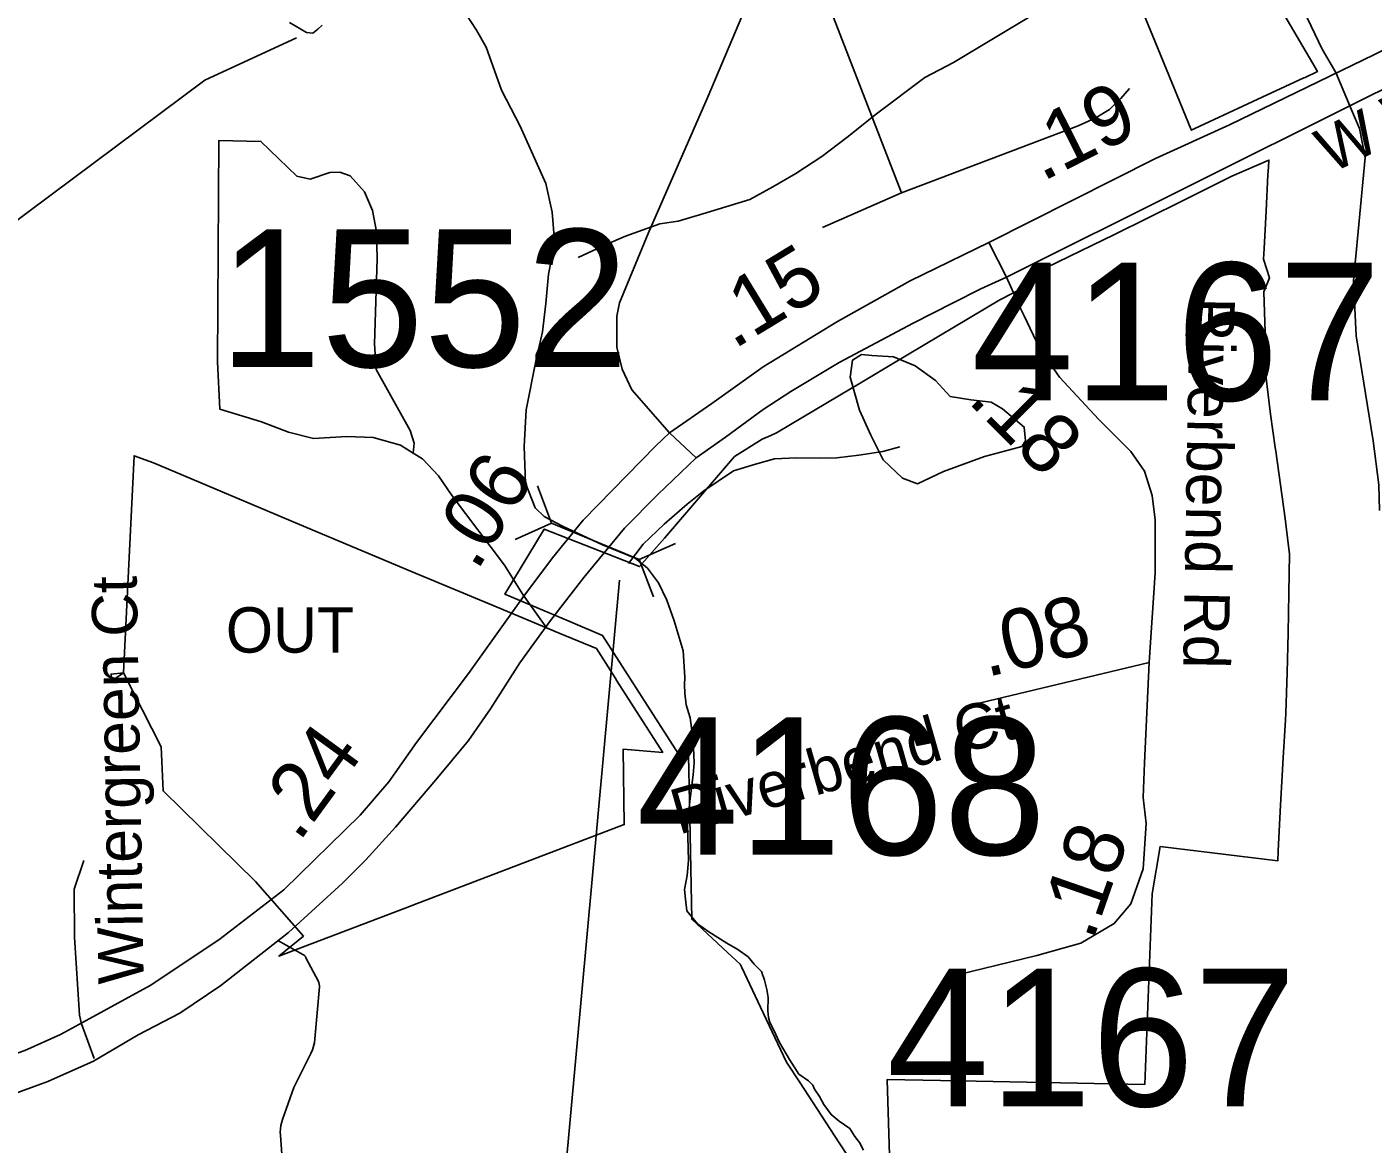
# Model space of a CAD drawing. Extents: x 1662474 to 1856135, y 779280 to 917889.
# Drawn here: x 1719194 to 1722010, y 832525 to 834863 of the extents above; entities that cross this region are included whole.
import ezdxf

# ---------------------------------------------------------------- set-up
doc = ezdxf.new("R2010")
doc.units = 0
for name, color, linetype in [('Cogo Default Point CELL', 7, 'Continuous'), ('Default', 7, 'Continuous'), ('Exist Boundary Political City Limit New Hole', 7, 'Continuous'), ('Exist Hydrographic Creek Single Shore', 7, 'Continuous'), ('Exist Hydrographic Misc Water Feature', 7, 'Continuous'), ('Exist Hydrographic Pond Under 1500 Sq Ft', 7, 'Continuous'), ('Exist Road Non-System Type 51', 7, 'Continuous'), ('Exist Road Non-System Type 51 Label', 7, 'Continuous'), ('Exist Road Secondary Mileage Tenths English Label', 7, 'Continuous'), ('Exist Road Secondary Structure Culvert CELL', 7, 'Continuous'), ('Exist Road Secondary Type 51 Attributed', 7, 'Continuous'), ('Exist Road Secondary Type 51 Divided Attributed', 7, 'Continuous'), ('Exist Road Secondary Type 51 Label', 7, 'Continuous'), ('Exist Vertical Profile Horizontal Axis Label Major', 7, 'Continuous'), ('Map Preparation Boundary City Limit Buffer Line', 7, 'Continuous'), ('Prop DGN Element Guardrail', 7, 'Continuous')]:
    doc.layers.add(name, color=color, linetype=linetype)

msp = doc.modelspace()

# ---------------------------------------------------------------- linework, layer by layer
at = {"layer": 'Default'}
msp.add_lwpolyline([(1719396.6, 833511.2), (1719370.4, 833508.5), (1719372.1, 833494), (1719396.6, 833511.2)], dxfattribs=at)
at = {"layer": 'Exist Boundary Political City Limit New Hole'}
for points in [[(1721549.1, 834843.7), (1721628.5, 834649.2), (1721629.6, 834646.6), (1721637.5, 834650.2), (1721748, 834701.5), (1721758.6, 834706.4), (1721865.2, 834755.9), (1721867.9, 834757.1), (1721893.6, 834769.4), (1721877, 834797.8), (1721750.8, 835013.5), (1721633.4, 835000.8), (1721593.6, 834996.4), (1721495, 834985.7), (1721491.2, 834985.2), (1721493.8, 834979.1), (1721549.1, 834843.7)], [(1721002.6, 832367), (1720993.9, 832659.4), (1720993.9, 832660.1), (1721179.9, 832656.6), (1721532.4, 832649.9), (1721548.1, 833048.5), (1721564.4, 833147.5), (1721810.8, 833117.9), (1721811.6, 833138.4), (1721816.1, 833234.2), (1721822, 833333.4), (1721826.9, 833412.6), (1721827.8, 833426.9), (1721830.2, 833512.1), (1721832.5, 833593.9), (1721833.9, 833677.5), (1721835.4, 833759.8), (1721833.4, 833775.9), (1721825.9, 833833.7), (1721816.6, 833904.2), (1721806.6, 833975), (1721805.4, 833982.5), (1721795.6, 834052.5), (1721785.8, 834133.2), (1721785.5, 834149.5), (1721784.1, 834223.8), (1721781.8, 834308.6), (1721793.1, 834337.6), (1721780.6, 834376.9), (1721781.9, 834398.8), (1721786.2, 834478.2), (1721790.2, 834553.5), (1721791.1, 834569.6), (1721792, 834584.2), (1721714.9, 834550.2)], [(1721714.9, 834550.2), (1721610.2, 834498.2), (1721468.9, 834428.7), (1721302.8, 834347.7), (1721306, 834340.4), (1721309.4, 834332.9), (1721229.4, 834291.4), (1721006.8, 834158.9), (1720993.2, 834150.9), (1720926.5, 834111.2), (1720920.1, 834107.4), (1720762.5, 834013.4), (1720750.1, 834007.9), (1720732.5, 833999.8), (1720674.1, 833963.5), (1720527.8, 833792.9), (1720475.9, 833733.4), (1720276.5, 833812), (1720194.2, 833675.4), (1720326.1, 833619.8), (1720398.5, 833589.5), (1720556.4, 833342.2), (1720576.9, 833340.7), (1720578.1, 833340.6), (1720578.1, 833337.2), (1720580.1, 833242.2), (1720584.9, 832995.4), (1720660.6, 832925.4), (1720686.2, 832901.7), (1720689.6, 832894.6), (1720728.8, 832811.7), (1720747.1, 832772.7), (1720783.1, 832696.4), (1720811.4, 832653.1), (1720883, 832543.2), (1720934.4, 832464.6)], [(1719396.6, 833511.2), (1719474.8, 833355.9), (1719479.1, 833264), (1719672.1, 833074.7), (1719772.6, 832960), (1719721.5, 832918.1), (1720000, 833024.2), (1720001.6, 833024.8), (1720443.8, 833193.4), (1720441.8, 833351.6), (1720524.4, 833344.4), (1720428.5, 833494.5), (1720424.6, 833500.7), (1720385.5, 833561.8), (1720307.5, 833594.2), (1720177.9, 833648.7), (1720000, 833722.2), (1719777.4, 833816.2), (1719458.8, 833950.8), (1719418.5, 833965.4), (1719396.6, 833511.2)]]:
    msp.add_lwpolyline(points, dxfattribs=at)
at = {"layer": 'Exist Hydrographic Creek Single Shore'}
for points in [[(1720110.9, 834892.2), (1720134.8, 834856.2), (1720155.2, 834820.1), (1720186.8, 834730.6), (1720225.9, 834654.9), (1720279.6, 834535), (1720293.2, 834474.9), (1720297.8, 834414.8), (1720293.5, 834386.7), (1720285.1, 834345.5), (1720279.6, 834284.1), (1720272.9, 834224.8), (1720258.9, 834163.4), (1720238.5, 834061.2), (1720234.5, 833984.9), (1720236.9, 833907.7), (1720257.1, 833856.2), (1720276, 833838.2), (1720314.5, 833818.2), (1720398.5, 833778.9), (1720466.8, 833751.3), (1720492.2, 833729.8), (1720515.4, 833699.1), (1720533.1, 833663.1), (1720548.4, 833620.1)], [(1719743.8, 834871.8), (1719778.9, 834850.8), (1719792.2, 834849.7), (1719802.8, 834858.1), (1719811.6, 834866.2)], [(1720548.4, 833620.1), (1720567.2, 833557.1), (1720570.2, 833501.9), (1720569.6, 833485.7), (1720570.2, 833468.4)], [(1720570.2, 833468.4), (1720572.9, 833443.9), (1720581.5, 833416.9), (1720588, 833369.9), (1720590.1, 833322.9), (1720587.8, 833297.5), (1720581, 833242.4), (1720575.8, 833193.3), (1720578.4, 833118.5), (1720575.5, 833087.2), (1720569.6, 833057.3), (1720572, 833037.1), (1720574.9, 833013.2), (1720597, 832985.9), (1720620.4, 832969.1), (1720658.6, 832945.2), (1720681.5, 832932.1), (1720703.2, 832916.4), (1720715.6, 832901.4), (1720730.5, 832885.7), (1720736.9, 832868.1), (1720742.1, 832848.4), (1720745, 832831.6), (1720744, 832803.8), (1720745.2, 832790.1), (1720748.4, 832779.1), (1720756.8, 832763.6), (1720768.6, 832737.4), (1720789.6, 832701.9), (1720808.8, 832671.5), (1720828.8, 832657.1), (1720837.9, 832648.2), (1720841.9, 832639.8), (1720852.1, 832624.6), (1720861.2, 832608), (1720876.2, 832586.5), (1720893, 832572.8), (1720915.6, 832557.4), (1720926.1, 832541.1), (1720935.8, 832528.2), (1720944.2, 832511.9)]]:
    msp.add_lwpolyline(points, dxfattribs=at)
at = {"layer": 'Exist Hydrographic Misc Water Feature'}
for points in [[(1721389.3, 834943.4), (1721198.4, 834828.3), (1721132.1, 834788.6), (1721072.1, 834757), (1720971.6, 834681.1), (1720909.5, 834631.5), (1720857.2, 834591.6), (1720802.8, 834555.7), (1720754.6, 834528), (1720706.7, 834501.8), (1720656.4, 834486.5), (1720608.2, 834471.9), (1720556.4, 834456.5), (1720518, 834450.7), (1720446, 834425.1), (1720405.6, 834407.1), (1720347.6, 834380.4)], [(1718658.3, 833992.2), (1719104.3, 834406.5), (1719566.4, 834751.6), (1719758.3, 834839.6)], [(1721020.2, 833984.3), (1720984.7, 833974.4), (1720934.5, 833966.4), (1720888.3, 833960.7), (1720852.4, 833960.6), (1720804.3, 833960.8), (1720758.3, 833959.2), (1720718.1, 833947.7), (1720672, 833933.9), (1720609.9, 833891.7), (1720575.6, 833863.7), (1720527.2, 833822), (1720483.1, 833780.2), (1720452.8, 833739.8)]]:
    msp.add_lwpolyline(points, dxfattribs=at)
at = {"layer": 'Exist Hydrographic Pond Under 1500 Sq Ft'}
msp.add_lwpolyline([(1721282.7, 833996.8), (1721280.3, 834025.4), (1721235.1, 834063.4), (1721211.3, 834077.6), (1721168.5, 834082.4), (1721125.7, 834089.5), (1721094.8, 834122.8), (1721052.1, 834153.7), (1721006.9, 834172.7), (1720961.7, 834175.1), (1720940.3, 834177.4), (1720921.3, 834165.6), (1720916.5, 834129.9), (1720935.6, 834061), (1720959.3, 834008.7), (1720985.5, 833956.5), (1721025.9, 833918.4), (1721056.8, 833906.6), (1721111.5, 833932.7), (1721197.1, 833963.6), (1721249.4, 833977.8), (1721275.5, 833985), (1721282.7, 833996.8)], dxfattribs=at)
at = {"layer": 'Exist Road Non-System Type 51'}
for p, q in [((1721023.8, 834515.9), (1720868.4, 834916.6)), ((1721962.9, 834694.4), (1721932.1, 834767.2)), ((1720858.6, 834442.9), (1721023.8, 834515.9)), ((1720231.4, 833674.9), (1720281.5, 833604.6)), ((1719335, 832704.1), (1719308.5, 832776.8))]:
    msp.add_line(p, q, dxfattribs=at)
for points in [[(1721932.1, 834767.2), (1721903.2, 834815.9), (1721872.9, 834880.1), (1721856.2, 834929.2), (1721840.8, 834995.1), (1721835.8, 835039.2), (1721829.5, 835071.4), (1721831.9, 835114.2), (1721836.6, 835147.4)], [(1721023.8, 834515.9), (1721393.4, 834655.8), (1721428.4, 834671.5), (1721458.9, 834689.8), (1721482.5, 834712.9), (1721500.4, 834734.2)], [(1722023.6, 833850.5), (1722021.9, 833904.6), (1722010.1, 833996.4), (1721974.6, 834216.4), (1721969.4, 834331.1), (1721993.2, 834589.6), (1721981.4, 834650.2), (1721962.9, 834694.4)], [(1720002.1, 833970.7), (1719975.4, 833987.8), (1719918.5, 834003.5), (1719863.6, 834005.6), (1719793.9, 834001.7), (1719741.4, 834014.8), (1719685.1, 834036), (1719597.8, 834062.9), (1719593.2, 834162.2), (1719595.6, 834624.8), (1719683.8, 834623.2), (1719758.6, 834550.5), (1719787, 834544.4), (1719827.6, 834558.1), (1719849.1, 834558.6), (1719870.1, 834551.4), (1719900.6, 834517.4), (1719916.9, 834478.9), (1719925.4, 834434.4), (1719926.6, 834377.5), (1719921.6, 834199.7), (1719924.5, 834146), (1719995.6, 834017.9), (1720004.6, 833991.9), (1720002.1, 833970.7)], [(1720231.4, 833674.9), (1720193.2, 833736.6), (1720084.1, 833881.2), (1720055.5, 833923), (1720021.6, 833958.6), (1720002.1, 833970.7)], [(1719308.5, 832776.8), (1719304.4, 832794.4), (1719294.1, 832957.6), (1719293, 833058.4), (1719313.6, 833118.4)], [(1719718.9, 832950.9), (1719771.5, 832921.6), (1719773.9, 832919.9), (1719776, 832917.8), (1719777.6, 832915.4), (1719777.9, 832914.9), (1719804.4, 832864.9), (1719805.2, 832862.9), (1719806.6, 832855.9), (1719806.5, 832854.1), (1719796.6, 832745.2), (1719795.5, 832737.1), (1719791.4, 832722.2), (1719788.1, 832714.5), (1719752.9, 832643), (1719728.9, 832576.4), (1719725.6, 832564.1), (1719724.1, 832549.5), (1719724.4, 832543.6), (1719728.9, 832484.5), (1719754.1, 832437.9)]]:
    msp.add_lwpolyline(points, dxfattribs=at)
at = {"layer": 'Exist Road Secondary Structure Culvert CELL'}
for p, q in [((1720262, 833902.1), (1720291.7, 833824.3)), ((1720215.6, 833790.4), (1720291.7, 833824.3)), ((1720291.7, 833824.3), (1720474.9, 833748.2)), ((1720551, 833782), (1720474.9, 833748.2)), ((1720504.6, 833670.4), (1720474.9, 833748.2))]:
    msp.add_line(p, q, dxfattribs=at)
at = {"layer": 'Exist Road Secondary Type 51 Attributed'}
for p, q in [((1721206.4, 834411.6), (1721243, 834339.3)), ((1721541.6, 833532.7), (1721157, 833440.6))]:
    msp.add_line(p, q, dxfattribs=at)
for points in [[(1720538.2, 834013), (1720459.5, 834103.3), (1720439.6, 834146.7), (1720428.5, 834192.6), (1720427.9, 834232.1), (1720428.5, 834257.6), (1720434, 834285.7), (1720493.9, 834430.3), (1720619.4, 834717.5), (1720704.8, 834921.6), (1720733, 835016.4), (1720775.2, 835163.5), (1720818.2, 835376.3), (1720846.7, 835502.8), (1720915.7, 835663.8), (1721090.7, 836130.8), (1721164.3, 836319.4), (1721349.9, 836797.8), (1721439.6, 837020.9), (1721513.3, 837211.8), (1721557, 837359), (1721589.2, 837524.6), (1721616.8, 837727), (1721629.2, 837849.8)], [(1721243, 834339.3), (1721273.3, 834272.2), (1721279.8, 834259.2), (1721313.2, 834188.9), (1721354.1, 834129.9), (1721436.7, 834041), (1721503.5, 833974.3), (1721532.1, 833933), (1721548, 833882.1), (1721554.3, 833831.3), (1721554.3, 833720.1), (1721541.6, 833532.7)], [(1720594.1, 833960.7), (1720538.2, 834013)], [(1721541.6, 833532.7), (1721532.1, 833323), (1721528.9, 833249.9), (1721535.3, 833195.9), (1721528.9, 833100.6), (1721503.5, 833027.6), (1721468.5, 832986.3), (1721398.6, 832945), (1721306.4, 832919.5), (1721112.5, 832871.9)]]:
    msp.add_lwpolyline(points, dxfattribs=at)
at = {"layer": 'Exist Road Secondary Type 51 Divided Attributed'}
for points in [[(1723587.1, 835581.7), (1723416.3, 835502.3), (1723265.7, 835425.8), (1722994.2, 835294.3), (1722449.4, 835015.7), (1722047.5, 834822.7), (1722013.1, 834805.3), (1721709.5, 834657.7), (1721555, 834587.5), (1721206.4, 834411.6)], [(1721243, 834339.3), (1721986.5, 834710.1), (1722714.7, 835070.5), (1722974.2, 835201.1), (1723603.1, 835505.2)], [(1721206.4, 834411.6), (1721042.1, 834331.7), (1720889.7, 834246.1), (1720734.2, 834151.2), (1720626.7, 834074.7), (1720538.2, 834013)], [(1720594.1, 833960.7), (1720655.4, 834004.2), (1720734.2, 834062.1), (1720792.5, 834099.8), (1720893.6, 834160.6), (1721048.2, 834242.9), (1721131.4, 834285.3), (1721189.3, 834314.6), (1721243, 834339.3)], [(1720538.2, 834013), (1720509.8, 833986.2), (1720358, 833830.4), (1720293.6, 833751.8), (1720229.2, 833665.6), (1720118, 833509.7), (1720009.4, 833365.1), (1719951, 833283), (1719891.1, 833213.5), (1719731.9, 833056.9), (1719595.6, 832952.6), (1719452.3, 832857), (1719302.9, 832774.8)], [(1719333.3, 832698.6), (1719426.8, 832753.6), (1719513.9, 832799), (1719600, 832856.7), (1719741.7, 832967.9), (1719854.4, 833071), (1719903.1, 833119.5), (1719965.3, 833188), (1720049.8, 833287.2), (1720118, 833369.2), (1720163.9, 833436), (1720225.1, 833532), (1720289.7, 833620.5), (1720359.3, 833710.6), (1720444.1, 833813.6), (1720513.7, 833884.5), (1720594.1, 833960.7)], [(1719302.9, 832774.8), (1719264.3, 832754.4), (1719189.9, 832720.8), (1719079.9, 832682.4), (1718987.1, 832654.3), (1718855.3, 832614), (1718706.2, 832566.3), (1718507.2, 832509), (1718245.7, 832431.9), (1718004.1, 832364.5), (1717775.2, 832292.4), (1717567.9, 832237), (1717367.1, 832181.3), (1716872.4, 832025.4), (1716579.7, 831944.6), (1716058.2, 831791.8), (1715769.4, 831707.5), (1715661.7, 831674.9), (1715469.6, 831615), (1715017.3, 831486.1)], [(1715033.7, 831443.2), (1715290.4, 831506), (1715685.7, 831609.1), (1716363, 831806.9), (1716710.8, 831905.5), (1717501.9, 832138.8), (1717966.5, 832270.5), (1718569, 832443.5), (1718734.2, 832491.7), (1718870.3, 832528.4), (1719086.7, 832600.4), (1719237.9, 832656.1), (1719333.3, 832698.6)]]:
    msp.add_lwpolyline(points, dxfattribs=at)
at = {"layer": 'Exist Vertical Profile Horizontal Axis Label Major'}
msp.add_line((1720433.6, 833705.2), (1720141.5, 830501.3), dxfattribs=at)
at = {"layer": 'Map Preparation Boundary City Limit Buffer Line'}
for points in [[(1721549.1, 834843.7), (1721628.5, 834649.2), (1721629.6, 834646.6), (1721637.5, 834650.2), (1721748, 834701.5), (1721758.6, 834706.4), (1721865.2, 834755.9), (1721867.9, 834757.1), (1721893.6, 834769.4), (1721877, 834797.8), (1721750.8, 835013.5), (1721633.4, 835000.8), (1721593.6, 834996.4), (1721495, 834985.7), (1721491.2, 834985.2), (1721493.8, 834979.1), (1721549.1, 834843.7)], [(1721002.6, 832367), (1720993.9, 832659.4), (1720993.9, 832660.1), (1721179.9, 832656.6), (1721532.4, 832649.9), (1721548.1, 833048.5), (1721564.4, 833147.5), (1721810.8, 833117.9), (1721811.6, 833138.4), (1721816.1, 833234.2), (1721822, 833333.4), (1721826.9, 833412.6), (1721827.8, 833426.9), (1721830.2, 833512.1), (1721832.5, 833593.9), (1721833.9, 833677.5), (1721835.4, 833759.8), (1721833.4, 833775.9), (1721825.9, 833833.7), (1721816.6, 833904.2), (1721806.6, 833975), (1721805.4, 833982.5), (1721795.6, 834052.5), (1721785.8, 834133.2), (1721785.5, 834149.5), (1721784.1, 834223.8), (1721781.8, 834308.6), (1721793.1, 834337.6), (1721780.6, 834376.9), (1721781.9, 834398.8), (1721786.2, 834478.2), (1721790.2, 834553.5), (1721791.1, 834569.6), (1721792, 834584.2), (1721714.9, 834550.2)], [(1721714.9, 834550.2), (1721610.2, 834498.2), (1721468.9, 834428.7), (1721302.8, 834347.7), (1721306, 834340.4), (1721309.4, 834332.9), (1721229.4, 834291.4), (1721006.8, 834158.9), (1720993.2, 834150.9), (1720926.5, 834111.2), (1720920.1, 834107.4), (1720762.5, 834013.4), (1720750.1, 834007.9), (1720732.5, 833999.8), (1720674.1, 833963.5), (1720527.8, 833792.9), (1720475.9, 833733.4), (1720276.5, 833812), (1720194.2, 833675.4), (1720326.1, 833619.8), (1720398.5, 833589.5), (1720556.4, 833342.2), (1720576.9, 833340.7), (1720578.1, 833340.6), (1720578.1, 833337.2), (1720580.1, 833242.2), (1720584.9, 832995.4), (1720660.6, 832925.4), (1720686.2, 832901.7), (1720689.6, 832894.6), (1720728.8, 832811.7), (1720747.1, 832772.7), (1720783.1, 832696.4), (1720811.4, 832653.1), (1720883, 832543.2), (1720934.4, 832464.6)], [(1719396.6, 833511.2), (1719474.8, 833355.9), (1719479.1, 833264), (1719672.1, 833074.7), (1719772.6, 832960), (1719721.5, 832918.1), (1720000, 833024.2), (1720001.6, 833024.8), (1720443.8, 833193.4), (1720441.8, 833351.6), (1720524.4, 833344.4), (1720428.5, 833494.5), (1720424.6, 833500.7), (1720385.5, 833561.8), (1720307.5, 833594.2), (1720177.9, 833648.7), (1720000, 833722.2), (1719777.4, 833816.2), (1719458.8, 833950.8), (1719418.5, 833965.4), (1719396.6, 833511.2)], [(1719396.6, 833511.2), (1719370.4, 833508.5), (1719372.1, 833494), (1719396.6, 833511.2)]]:
    msp.add_lwpolyline(points, dxfattribs=at)

# ---------------------------------------------------------------- texts
at = {"layer": 'Cogo Default Point CELL'}
for s, p in [('1552', (1719595.9, 834151.2)), ('4167', (1721169.7, 834081.1)), ('4168', (1720469.1, 833130.2)), ('4167', (1720992.9, 832604.1))]:
    msp.add_text(s, height=288, dxfattribs=at).set_placement(p)
at = {"layer": 'Exist Boundary Political City Limit New Hole'}
msp.add_text('OUT', height=95, dxfattribs=at).set_placement((1719610.4, 833553.3))
at = {"layer": 'Exist Road Non-System Type 51 Label'}
msp.add_text('Wintergreen Ct', height=95, rotation=90.9991, dxfattribs=at).set_placement((1719438.8, 832860.2))
at = {"layer": 'Exist Road Secondary Mileage Tenths English Label'}
for s, rotation, p in [('.18', 315.0137, (1721159.7, 834079.3)), ('.06', 58.3801, (1720135.2, 833721.6)), ('.08', 13.4712, (1721201.2, 833501.7)), ('.24', 53.9464, (1719763.3, 833154.6)), ('.18', 70.8113, (1721423.5, 832947.5))]:
    msp.add_text(s, height=125, rotation=rotation, dxfattribs=at).set_placement(p)
at = {"layer": 'Exist Road Secondary Type 51 Label'}
for s, rotation, p in [('W Wendover Ave', 26.3163, (1721922.1, 834555)), ('Riverbend Rd', 269.0195, (1721626.2, 834297.4)), ('Riverbend Ct', 15.9538, (1720557.8, 833171.9))]:
    msp.add_text(s, height=95, rotation=rotation, dxfattribs=at).set_placement(p)
at = {"layer": 'Prop DGN Element Guardrail'}
for s, rotation, p in [('.19', 26.7775, (1721317.9, 834537.9)), ('.15', 31.3792, (1720672.7, 834186.9))]:
    msp.add_text(s, height=125, rotation=rotation, dxfattribs=at).set_placement(p)

doc.saveas('drawing.dxf')
